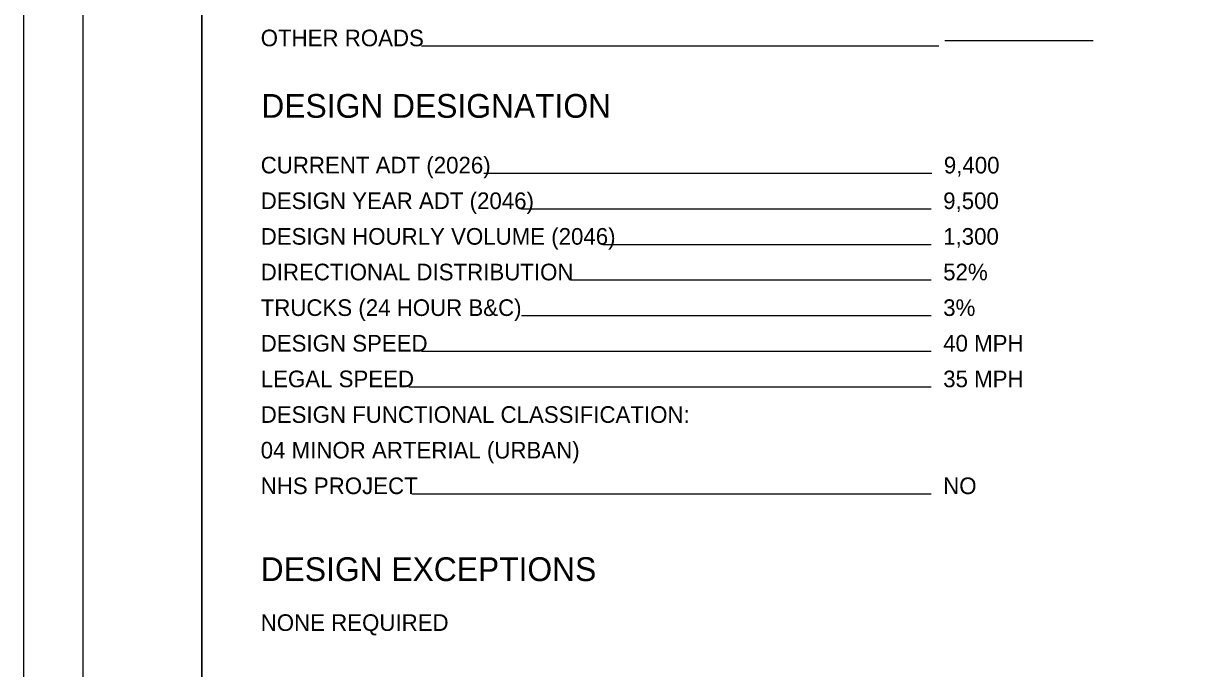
# Model space of a CAD drawing. Extents: x 0 to 34, y 0 to 22.
# Drawn here: x 0 to 9.95, y 5.64 to 11.07 of the extents above; entities that cross this region are included whole.
import ezdxf

# ---------------------------------------------------------------- set-up
doc = ezdxf.new("R2010")
doc.units = 0
for name, color, linetype in [('SH_Border', 7, 'Continuous'), ('SH_Cut_Line', 7, 'Continuous'), ('SH_Data', 7, 'Continuous'), ('SH_Text', 7, 'Continuous')]:
    doc.layers.add(name, color=color, linetype=linetype)

msp = doc.modelspace()

# ---------------------------------------------------------------- linework, layer by layer
at = {"layer": 'SH_Border'}
for points in [[(0.5, 21.5), (1.5, 21.5), (1.5, 0.5), (0.5, 0.5)], [(1.5, 21.5), (33.5, 21.5), (33.5, 0.5), (1.5, 0.5)]]:
    msp.add_lwpolyline(points, close=True, dxfattribs=at)
at = {"layer": 'SH_Cut_Line'}
msp.add_lwpolyline([(0, 0), (34, 0), (34, 22), (0, 22)], close=True, dxfattribs=at)
at = {"layer": 'SH_Data'}
for p, q in [((7.7, 10.8767), (3.3471, 10.8767)), ((9, 10.9223), (7.75, 10.9223)), ((7.6424, 9.8062), (3.871, 9.8062)), ((7.6368, 9.5062), (4.1885, 9.5062)), ((7.6368, 9.2062), (4.8723, 9.2062)), ((7.6368, 8.9062), (4.6037, 8.9062)), ((7.6368, 8.6062), (4.1885, 8.6062)), ((7.6368, 8.3062), (3.346, 8.3062)), ((7.6368, 8.0062), (3.2422, 8.0062)), ((7.6368, 7.1062), (3.2669, 7.1062))]:
    msp.add_line(p, q, dxfattribs=at)

# ---------------------------------------------------------------- texts
msp.add_text('DESIGN DESIGNATION', height=0.2, dxfattribs=at).set_placement((2, 10.2747))
at = {"layer": 'SH_Text'}
for s, height, p in [('OTHER ROADS', 0.14, (1.9944, 10.8767)), ('CURRENT ADT (2026)', 0.14, (1.9944, 9.8062)), ('9,400', 0.14, (7.7424, 9.8062)), ('DESIGN YEAR ADT (2046)', 0.14, (1.9944, 9.5062)), ('9,500', 0.14, (7.7368, 9.5062)), ('DESIGN HOURLY VOLUME (2046)', 0.14, (1.9944, 9.2062)), ('1,300', 0.14, (7.7368, 9.2062)), ('DIRECTIONAL DISTRIBUTION', 0.14, (1.9944, 8.9062)), ('52%', 0.14, (7.7368, 8.9062)), ('TRUCKS (24 HOUR B&C)', 0.14, (1.9944, 8.6062)), ('3%', 0.14, (7.7368, 8.6062)), ('DESIGN SPEED', 0.14, (1.9944, 8.3062)), ('40 MPH', 0.14, (7.7368, 8.3062)), ('LEGAL SPEED', 0.14, (1.9944, 8.0062)), ('35 MPH', 0.14, (7.7368, 8.0062)), ('DESIGN FUNCTIONAL CLASSIFICATION:', 0.14, (1.9944, 7.7062)), ('04 MINOR ARTERIAL (URBAN)', 0.14, (1.9944, 7.4062)), ('NHS PROJECT', 0.14, (1.9944, 7.1062)), ('NO', 0.14, (7.7368, 7.1062)), ('DESIGN EXCEPTIONS', 0.2, (1.9944, 6.3744)), ('NONE REQUIRED', 0.14, (1.9944, 5.9544))]:
    msp.add_text(s, height=height, dxfattribs=at).set_placement(p)

doc.saveas('drawing.dxf')
